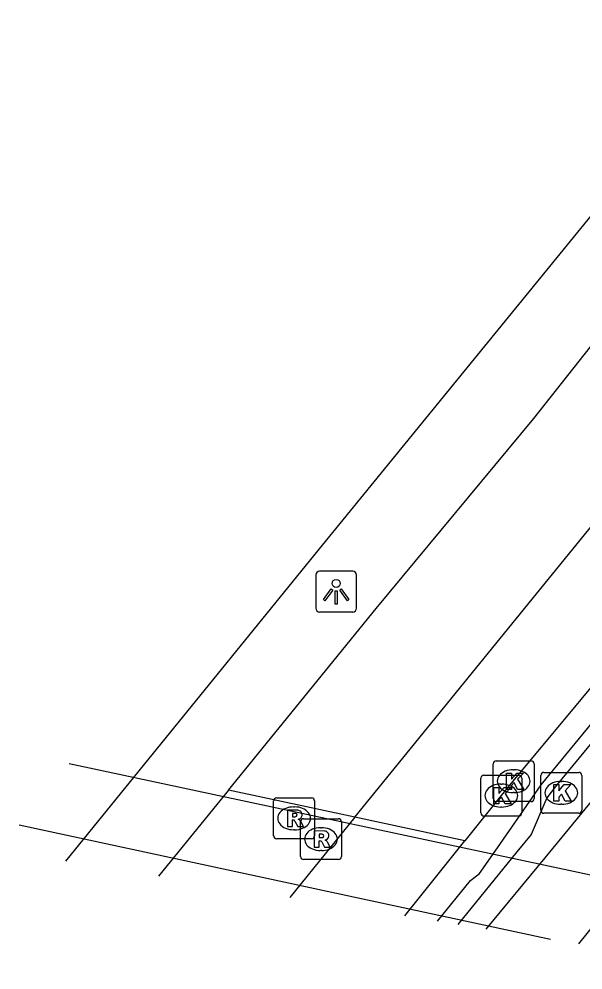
# Model space of a CAD drawing. Extents: x 160806 to 161707, y 383697 to 384148.
# Drawn here: x 160806.12 to 160819.92, y 383710.82 to 383734.09 of the extents above; entities that cross this region are included whole.
import ezdxf

# ---------------------------------------------------------------- set-up
doc = ezdxf.new("R2010")
doc.units = 0
for name, color, linetype in [('IMGEO_Fietspad_open', 7, 'Continuous'), ('IMGEO_Geluidsscherm', 7, 'Continuous'), ('IMGEO_Kolk', 7, 'Continuous'), ('IMGEO_Lichtpunt', 7, 'Continuous'), ('IMGEO_Muur', 7, 'Continuous'), ('IMGEO_Rijbaan_lokaal_gesloten', 7, 'Continuous'), ('IMGEO_Rioolput', 7, 'Continuous'), ('IMGEO_Spoorbaan_halfverhard', 7, 'Continuous')]:
    doc.layers.add(name, color=color, linetype=linetype)

msp = doc.modelspace()

# ---------------------------------------------------------------- linework, layer by layer
at = {"layer": 'IMGEO_Fietspad_open'}
for points in [[(160826.144, 383722.274), (160818.981, 383713.562), (160817.541, 383711.821)], [(160819.812, 383711.455), (160820.871, 383712.761), (160821.154, 383713.096), (160827.328, 383720.398)]]:
    msp.add_lwpolyline(points, dxfattribs=at)
at = {"layer": 'IMGEO_Geluidsscherm'}
msp.add_lwpolyline([(160834.211, 383710.362), (160827.05, 383711.725), (160821.25, 383712.896), (160807.351, 383715.867)], dxfattribs=at)
at = {"layer": 'IMGEO_Kolk'}
for p, q in [((160817.722, 383715.013), (160817.722, 383715.865)), ((160817.797, 383715.939), (160818.649, 383715.939)), ((160818.21, 383715.719), (160818.235, 383715.719)), ((160818.723, 383715.865), (160818.723, 383715.013)), ((160817.418, 383714.661), (160817.418, 383715.513)), ((160817.493, 383715.587), (160818.345, 383715.587)), ((160818.419, 383715.513), (160818.419, 383714.661)), ((160818.886, 383714.728), (160818.886, 383715.58)), ((160818.961, 383715.654), (160819.813, 383715.654)), ((160819.887, 383715.58), (160819.887, 383714.728)), ((160817.906, 383715.367), (160817.931, 383715.367)), ((160819.374, 383715.434), (160819.399, 383715.434)), ((160818.233, 383715.159), (160818.208, 383715.159)), ((160818.649, 383714.939), (160817.797, 383714.939)), ((160817.929, 383714.807), (160817.904, 383714.807)), ((160819.397, 383714.874), (160819.372, 383714.874)), ((160818.345, 383714.587), (160817.493, 383714.587)), ((160819.813, 383714.654), (160818.961, 383714.654))]:
    msp.add_line(p, q, dxfattribs=at)
for points in [[(160817.722, 383715.013), (160817.722, 383715.865)], [(160817.797, 383715.939), (160818.649, 383715.939)], [(160818.723, 383715.865), (160818.723, 383715.013)], [(160817.418, 383714.661), (160817.418, 383715.513)], [(160817.493, 383715.587), (160818.345, 383715.587)], [(160818.043, 383715.639), (160818.166, 383715.639), (160818.166, 383715.488), (160818.296, 383715.639), (160818.46, 383715.639), (160818.314, 383715.488), (160818.467, 383715.239), (160818.315, 383715.239), (160818.23, 383715.403), (160818.166, 383715.336), (160818.166, 383715.239), (160818.043, 383715.239), (160818.043, 383715.639)], [(160818.419, 383715.513), (160818.419, 383714.661)], [(160818.886, 383714.728), (160818.886, 383715.58)], [(160818.961, 383715.654), (160819.813, 383715.654)], [(160819.887, 383715.58), (160819.887, 383714.728)], [(160817.739, 383715.287), (160817.862, 383715.287), (160817.862, 383715.136), (160817.992, 383715.287), (160818.156, 383715.287), (160818.01, 383715.136), (160818.163, 383714.887), (160818.011, 383714.887), (160817.926, 383715.051), (160817.862, 383714.984), (160817.862, 383714.887), (160817.739, 383714.887), (160817.739, 383715.287)], [(160819.207, 383715.354), (160819.33, 383715.354), (160819.33, 383715.203), (160819.46, 383715.354), (160819.624, 383715.354), (160819.478, 383715.203), (160819.631, 383714.954), (160819.479, 383714.954), (160819.394, 383715.118), (160819.33, 383715.051), (160819.33, 383714.954), (160819.207, 383714.954), (160819.207, 383715.354)], [(160818.649, 383714.939), (160817.797, 383714.939)], [(160818.345, 383714.587), (160817.493, 383714.587)], [(160819.813, 383714.654), (160818.961, 383714.654)]]:
    msp.add_lwpolyline(points, dxfattribs=at)
for centre, start, end in [((160817.799, 383715.863), 91.552, 178.448), ((160817.799, 383715.863), 91.552, 178.448), ((160818.647, 383715.863), 1.552, 88.448), ((160818.647, 383715.863), 1.552, 88.448), ((160817.495, 383715.511), 91.552, 178.448), ((160817.495, 383715.511), 91.552, 178.448), ((160818.343, 383715.511), 1.552, 88.448), ((160818.343, 383715.511), 1.552, 88.448), ((160818.963, 383715.578), 91.552, 178.448), ((160818.963, 383715.578), 91.552, 178.448), ((160819.811, 383715.578), 1.552, 88.448), ((160819.811, 383715.578), 1.552, 88.448), ((160817.799, 383715.015), 181.552, 268.448), ((160817.799, 383715.015), 181.552, 268.448), ((160818.647, 383715.015), 271.552, 358.448), ((160818.647, 383715.015), 271.552, 358.448), ((160817.495, 383714.663), 181.552, 268.448), ((160817.495, 383714.663), 181.552, 268.448), ((160818.343, 383714.663), 271.552, 358.448), ((160818.343, 383714.663), 271.552, 358.448), ((160818.963, 383714.73), 181.552, 268.448), ((160818.963, 383714.73), 181.552, 268.448), ((160819.811, 383714.73), 271.552, 358.448), ((160819.811, 383714.73), 271.552, 358.448)]:
    msp.add_arc(centre, 0.0765, start, end, dxfattribs=at)
for centre, major_axis, ratio, start_param, end_param in [((160818.209, 383715.439), (-0.387, 0.002), 0.722429, 4.712389, 7.853982), ((160818.234, 383715.439), (-0.39, 0.002), 0.717154, 1.570796, 4.712389), ((160817.905, 383715.087), (-0.387, 0.002), 0.722429, 4.712389, 7.853982), ((160817.93, 383715.087), (-0.39, 0.002), 0.717154, 1.570796, 4.712389), ((160819.373, 383715.154), (-0.387, 0.002), 0.722429, 4.712389, 7.853982), ((160819.398, 383715.154), (-0.39, 0.002), 0.717154, 1.570796, 4.712389)]:
    msp.add_ellipse(centre, major_axis=major_axis, ratio=ratio, start_param=start_param, end_param=end_param, dxfattribs=at)
at = {"layer": 'IMGEO_Lichtpunt'}
for p, q in [((160813.382, 383720.481), (160813.382, 383719.674)), ((160813.382, 383720.481), (160813.382, 383719.674)), ((160814.284, 383720.576), (160813.476, 383720.576)), ((160814.284, 383720.576), (160813.476, 383720.576)), ((160814.378, 383719.674), (160814.378, 383720.481)), ((160814.378, 383719.674), (160814.378, 383720.481)), ((160813.476, 383719.58), (160814.284, 383719.58)), ((160813.476, 383719.58), (160814.284, 383719.58))]:
    msp.add_line(p, q, dxfattribs=at)
for points in [[(160813.756, 383720.145), (160813.795, 383720.117), (160813.607, 383719.855), (160813.569, 383719.882), (160813.756, 383720.145)], [(160813.968, 383720.117), (160814.006, 383720.144), (160814.193, 383719.882), (160814.154, 383719.854), (160813.968, 383720.117)], [(160813.858, 383720.097), (160813.905, 383720.097), (160813.905, 383719.775), (160813.858, 383719.775), (160813.858, 383720.097)]]:
    msp.add_lwpolyline(points, dxfattribs=at)
msp.add_circle((160813.881, 383720.279), 0.0994, dxfattribs=at)
for centre, start, end in [((160813.476, 383720.481), 90, 180), ((160813.476, 383720.481), 90, 180), ((160814.284, 383720.481), 0, 90), ((160814.284, 383720.481), 0, 90), ((160813.476, 383719.674), 180, 270), ((160813.476, 383719.674), 180, 270), ((160814.284, 383719.674), 270, 0), ((160814.284, 383719.674), 270, 360)]:
    msp.add_arc(centre, 0.0946, start, end, dxfattribs=at)
at = {"layer": 'IMGEO_Muur'}
for points in [[(160816.356, 383712.013), (160817.168, 383713.006), (160817.387, 383713.177), (160817.824, 383713.809), (160818.895, 383715.346), (160826.143, 383724.165)], [(160825.448, 383722.832), (160819.246, 383715.313), (160819.036, 383715.035), (160818.653, 383714.138), (160818.303, 383713.707), (160816.86, 383711.931)]]:
    msp.add_lwpolyline(points, dxfattribs=at)
at = {"layer": 'IMGEO_Rijbaan_lokaal_gesloten'}
for points in [[(160814.34, 383714.557), (160830.227, 383734.1), (160833.519, 383738.143), (160846.9, 383754.25), (160849.481, 383757.132), (160853.006, 383760.668), (160858.089, 383765.195), (160859.573, 383766.449), (160865.774, 383771.328), (160872.216, 383776.024), (160876.959, 383779.154), (160880.308, 383781.174), (160884.695, 383783.538), (160887.254, 383784.79), (160895.414, 383788.215), (160906.663, 383792.502), (160907.295, 383792.732)], [(160833.988, 383734.437), (160828.174, 383727.427), (160823.914, 383722.318), (160823.189, 383721.436), (160818.202, 383715.438), (160817.919, 383715.088), (160817.031, 383713.98)], [(160820.614, 383729.892), (160813.465, 383721.126), (160809.054, 383715.689), (160807.262, 383713.479)], [(160811.246, 383715.22), (160814.858, 383719.663), (160818.718, 383724.315), (160821.765, 383728.172), (160822.138, 383728.631)], [(160811.246, 383715.22), (160809.533, 383713.113)], [(160814.34, 383714.557), (160811.246, 383715.22)], [(160814.34, 383714.557), (160812.744, 383712.595)], [(160817.031, 383713.98), (160814.34, 383714.557)], [(160815.557, 383712.141), (160817.031, 383713.98)]]:
    msp.add_lwpolyline(points, dxfattribs=at)
at = {"layer": 'IMGEO_Rioolput'}
for p, q in [((160812.426, 383715.03), (160813.278, 383715.03)), ((160812.351, 383714.104), (160812.351, 383714.956)), ((160812.839, 383714.81), (160812.864, 383714.81)), ((160813.352, 383714.956), (160813.352, 383714.104)), ((160813.007, 383713.595), (160813.007, 383714.447)), ((160813.082, 383714.521), (160813.934, 383714.521)), ((160814.008, 383714.447), (160814.008, 383713.595)), ((160812.862, 383714.25), (160812.837, 383714.25)), ((160813.495, 383714.301), (160813.52, 383714.301)), ((160813.278, 383714.03), (160812.426, 383714.03)), ((160813.518, 383713.741), (160813.493, 383713.741)), ((160813.934, 383713.521), (160813.082, 383713.521))]:
    msp.add_line(p, q, dxfattribs=at)
for points in [[(160812.426, 383715.03), (160813.278, 383715.03)], [(160812.351, 383714.104), (160812.351, 383714.956)], [(160813.352, 383714.956), (160813.352, 383714.104)], [(160812.94, 383714.728), (160812.688, 383714.73), (160812.688, 383714.33)], [(160812.866, 383714.649), (160812.812, 383714.649), (160812.812, 383714.568)], [(160812.812, 383714.568), (160812.864, 383714.568)], [(160812.688, 383714.33), (160812.812, 383714.33), (160812.812, 383714.492), (160812.823, 383714.492)], [(160812.87, 383714.463), (160812.941, 383714.33), (160813.081, 383714.33), (160813.016, 383714.456)], [(160813.007, 383713.595), (160813.007, 383714.447)], [(160813.082, 383714.521), (160813.934, 383714.521)], [(160814.008, 383714.447), (160814.008, 383713.595)], [(160813.596, 383714.219), (160813.344, 383714.221), (160813.344, 383713.821)], [(160813.522, 383714.14), (160813.468, 383714.14), (160813.468, 383714.059)], [(160813.278, 383714.03), (160812.426, 383714.03)], [(160813.344, 383713.821), (160813.468, 383713.821), (160813.468, 383713.983), (160813.479, 383713.983)], [(160813.468, 383714.059), (160813.52, 383714.059)], [(160813.526, 383713.954), (160813.597, 383713.821), (160813.737, 383713.821), (160813.672, 383713.947)], [(160813.934, 383713.521), (160813.082, 383713.521)]]:
    msp.add_lwpolyline(points, dxfattribs=at)
for centre, radius, start, end in [((160812.428, 383714.954), 0.0765, 91.552, 178.448), ((160812.428, 383714.954), 0.0765, 91.552, 178.448), ((160813.276, 383714.954), 0.0765, 1.552, 88.448), ((160813.276, 383714.954), 0.0765, 1.552, 88.448), ((160812.848, 383714.757), 0.19, 274.7715, 282.9687), ((160812.872, 383714.553), 0.0964, 77.0061, 93.1865), ((160812.886, 383714.61), 0.0378, 276.6634, 79.6772), ((160812.939, 383714.618), 0.109, 350.3612, 89.416), ((160812.937, 383714.618), 0.112, 277.5842, 350.9817), ((160812.822, 383714.439), 0.0533, 26.0293, 88.6989), ((160812.921, 383714.403), 0.108, 29.5134, 73.7905), ((160813.084, 383714.445), 0.0765, 91.552, 178.448), ((160813.084, 383714.445), 0.0765, 91.552, 178.448), ((160813.932, 383714.445), 0.0765, 1.552, 88.448), ((160813.932, 383714.445), 0.0765, 1.552, 88.448), ((160812.428, 383714.106), 0.0765, 181.552, 268.448), ((160812.428, 383714.106), 0.0765, 181.552, 268.448), ((160813.276, 383714.106), 0.0765, 271.552, 358.448), ((160813.276, 383714.106), 0.0765, 271.552, 358.448), ((160813.528, 383714.044), 0.0964, 77.0061, 93.1865), ((160813.542, 383714.101), 0.0378, 276.6634, 79.6772), ((160813.595, 383714.109), 0.109, 350.3612, 89.416), ((160813.593, 383714.109), 0.112, 277.5842, 350.9817), ((160813.478, 383713.93), 0.0533, 26.0293, 88.6989), ((160813.504, 383714.248), 0.19, 274.7715, 282.9687), ((160813.577, 383713.894), 0.108, 29.5134, 73.7905), ((160813.084, 383713.597), 0.0765, 181.552, 268.448), ((160813.084, 383713.597), 0.0765, 181.552, 268.448), ((160813.932, 383713.597), 0.0765, 271.552, 358.448), ((160813.932, 383713.597), 0.0765, 271.552, 358.448)]:
    msp.add_arc(centre, radius, start, end, dxfattribs=at)
for centre, major_axis, ratio, start_param, end_param in [((160812.838, 383714.53), (-0.387, 0.002), 0.722429, 4.712389, 7.853982), ((160812.863, 383714.53), (-0.39, 0.002), 0.717154, 1.570796, 4.712389), ((160813.494, 383714.021), (-0.387, 0.002), 0.722429, 4.712389, 7.853982), ((160813.519, 383714.021), (-0.39, 0.002), 0.717154, 1.570796, 4.712389)]:
    msp.add_ellipse(centre, major_axis=major_axis, ratio=ratio, start_param=start_param, end_param=end_param, dxfattribs=at)
at = {"layer": 'IMGEO_Spoorbaan_halfverhard'}
msp.add_lwpolyline([(160819.125, 383711.566), (160813.771, 383712.718), (160806.123, 383714.361)], dxfattribs=at)

doc.saveas('drawing.dxf')
